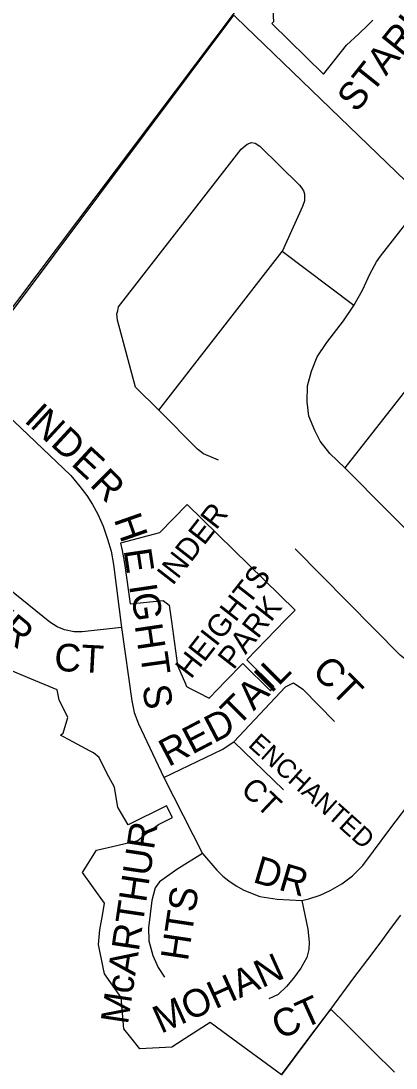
# Model space of a CAD drawing. Extents: x 586326 to 623965, y 4819854 to 4857850.
# Drawn here: x 595265 to 595604, y 4843131 to 4844078 of the extents above; entities that cross this region are included whole.
import ezdxf

# ---------------------------------------------------------------- set-up
doc = ezdxf.new("R2010")
doc.units = 0
for name, color, linetype in [('Lots_Concessions', 7, 'Continuous'), ('Major Rds and Hwys', 7, 'Continuous'), ('Minor Rd Lbls', 7, 'Continuous'), ('Minor Rds', 7, 'Continuous'), ('Municipal Bdry', 7, 'Continuous'), ('Park Lbls', 7, 'Continuous'), ('Park Outlines', 7, 'Continuous'), ('Proposed Minor Rds', 7, 'Continuous')]:
    doc.layers.add(name, color=color, linetype=linetype)

msp = doc.modelspace()

# ---------------------------------------------------------------- linework, layer by layer
at = {"layer": 'Lots_Concessions'}
for p, q in [((595598.93, 4843256.56), (595608.3, 4843269.09)), ((595591.84, 4843247.07), (595598.93, 4843256.56)), ((595582.18, 4843234.15), (595591.84, 4843247.07)), ((595565.75, 4843212.18), (595582.18, 4843234.15)), ((595544.76, 4843184.11), (595565.75, 4843212.18)), ((595524.23, 4843156.66), (595544.76, 4843184.11)), ((595500.27, 4843124.63), (595524.23, 4843156.66))]:
    msp.add_line(p, q, dxfattribs=at)
at = {"layer": 'Major Rds and Hwys'}
for points in [[(595213.76, 4843757.99), (595457.19, 4844082.75)], [(595630.02, 4843916.11), (595458.9, 4844081.1), (595457.19, 4844082.75)]]:
    msp.add_lwpolyline(points, dxfattribs=at)
at = {"layer": 'Minor Rds'}
for points in [[(595213.76, 4843757.99), (595309.97, 4843666.46), (595318.07, 4843656.78), (595324.25, 4843648.48), (595329.46, 4843640.47), (595334.39, 4843631.48), (595339.14, 4843620.72), (595343.13, 4843609), (595346.21, 4843598.1), (595348.48, 4843586.17), (595355.79, 4843529.1)], [(595355.79, 4843529.1), (595320.07, 4843525.27), (595312.7, 4843525.18), (595303.99, 4843527.12), (595297.36, 4843529.86), (595290.72, 4843533.83), (595209.7, 4843599.32), (595205.19, 4843602.73), (595203.46, 4843607.55), (595204.18, 4843611.53), (595222.91, 4843631)], [(595355.79, 4843529.1), (595364.9, 4843462.97), (595367.04, 4843452.29), (595370.9, 4843441.97), (595394.04, 4843393.51)], [(595457.35, 4843425.89), (595476.12, 4843445.9), (595504.06, 4843475.59), (595511.04, 4843479.08), (595519.67, 4843473.38), (595548.3, 4843444.15)], [(595394.04, 4843393.51), (595446.79, 4843418.95), (595457.35, 4843425.89)], [(595457.35, 4843425.89), (595502.14, 4843382.28)], [(595394.04, 4843393.51), (595428.97, 4843324.82)], [(595518.61, 4843282.33), (595525.1, 4843283.87), (595535.16, 4843287.09), (595544.36, 4843291.23), (595554.94, 4843297.45), (595564.53, 4843304.57), (595573.75, 4843314.04), (595583.53, 4843326.86), (595598.31, 4843346.72), (595620.24, 4843375.73), (595633.12, 4843395.01)], [(595428.97, 4843324.82), (595405.68, 4843310.27), (595389.97, 4843299.21), (595386.12, 4843293.79), (595383.17, 4843282.35), (595379.92, 4843257.4), (595380.21, 4843245.93), (595384.12, 4843232.38), (595388.67, 4843221.57), (595394.62, 4843213.06)], [(595428.97, 4843324.82), (595441.77, 4843309.69), (595447.39, 4843304.4), (595452.58, 4843299.98), (595459.21, 4843295.54), (595466.22, 4843291.64), (595480.77, 4843285.82), (595496.49, 4843283.49), (595518.61, 4843282.33)], [(595518.61, 4843282.33), (595524.06, 4843256.31), (595525.25, 4843244.7), (595525.15, 4843238), (595523.27, 4843230.85), (595517.79, 4843220.96), (595511.04, 4843211.9), (595504.94, 4843204.51), (595497.19, 4843197.22), (595488.92, 4843193.27)]]:
    msp.add_lwpolyline(points, dxfattribs=at)
at = {"layer": 'Municipal Bdry'}
msp.add_line((595042.12, 4843533.12), (595458.73, 4844086.29), dxfattribs=at)
at = {"layer": 'Park Outlines'}
for points in [[(595491.73, 4844098.49), (595493.2, 4844077), (595491.62, 4844075.39), (595538.38, 4844029.56), (595538.57, 4844029.79), (595559.08, 4844055.64), (595570.11, 4844066.11), (595577.96, 4844073.52), (595583.02, 4844078.29)], [(595602.52, 4843127.01), (595583.02, 4843146.29), (595559.05, 4843169.98), (595544.76, 4843184.11), (595542.16, 4843180.64), (595524.23, 4843156.66), (595500.27, 4843124.63), (595451.89, 4843160.05), (595435.75, 4843171.86), (595417.56, 4843160.21), (595401.14, 4843149.7), (595372.33, 4843148.16), (595364.13, 4843158.4), (595357.88, 4843166.2), (595355.39, 4843194.45), (595340.32, 4843215.9), (595339.18, 4843221.54), (595334.94, 4843242.46), (595336.17, 4843255.73), (595338.71, 4843270.56), (595340.31, 4843279.96), (595320.3, 4843307.63), (595333.16, 4843327.68), (595347.57, 4843331.12), (595370.42, 4843336.56), (595377.66, 4843342.51), (595389.01, 4843350.94), (595401.66, 4843357.24), (595396.31, 4843367.98), (595361.79, 4843350.77), (595352.5, 4843366.07), (595352.47, 4843366.23), (595349.41, 4843384.81), (595344.22, 4843394.02), (595339.51, 4843403.48), (595335.5, 4843411.53), (595330.24, 4843415.8), (595327.18, 4843417.45), (595307.76, 4843427.87), (595303.24, 4843430.3), (595300.6, 4843431.72), (595302.98, 4843433.54), (595307.05, 4843447.61), (595299.33, 4843463.87), (595297.54, 4843472.79), (595270.59, 4843483.98), (595253.34, 4843491.14)]]:
    msp.add_lwpolyline(points, dxfattribs=at)
msp.add_lwpolyline([(595415.04, 4843640.32), (595389.85, 4843614.62), (595354.62, 4843605.26), (595356.24, 4843598.68), (595357.58, 4843592.04), (595358.63, 4843585.35), (595363.39, 4843550.41), (595393.22, 4843553.62), (595398.85, 4843549.35), (595400.87, 4843534.49), (595403.57, 4843514.68), (595406.27, 4843494.87), (595413.4, 4843478.18), (595414.41, 4843475.8), (595418.3, 4843473.81), (595425.03, 4843470.35), (595434.81, 4843465.33), (595450.06, 4843480.9), (595465.31, 4843496.46), (595490.3, 4843471.98), (595491.7, 4843473.4), (595492.67, 4843474.58), (595493.45, 4843475.9), (595468.81, 4843500.04), (595504.04, 4843536), (595512.59, 4843544.73)], close=True, dxfattribs=at)
at = {"layer": 'Proposed Minor Rds'}
for points in [[(595389.44, 4843725.79), (595368.19, 4843746.39), (595352.13, 4843806.93), (595351.4, 4843812.82), (595352.19, 4843815.54), (595352.89, 4843818.99), (595463.7, 4843961.68), (595469.15, 4843966.09), (595473.07, 4843967.7), (595476.52, 4843967), (595480.57, 4843964.5), (595516.49, 4843929.07), (595518.77, 4843926.55), (595520.23, 4843924.09), (595521.05, 4843921.4), (595521.01, 4843918.72), (595520.99, 4843914.91), (595519.23, 4843909.74), (595500.9, 4843869.31)], [(595565.72, 4843820.46), (595573.52, 4843834.2), (595580.43, 4843849.39), (595586.25, 4843859.76), (595589.93, 4843864.95), (595630.02, 4843916.11)], [(595389.44, 4843725.79), (595500.9, 4843869.31)], [(595565.72, 4843820.46), (595500.9, 4843869.31)], [(595557.59, 4843673.67), (595544.08, 4843686.42), (595535.28, 4843697.69), (595530.38, 4843707.39), (595525.08, 4843720.33), (595523.49, 4843733.31), (595523.77, 4843747.75), (595527.49, 4843760.97), (595532.49, 4843773.93), (595541.18, 4843786.94), (595556.48, 4843806.52), (595565.72, 4843820.46)], [(595667.5, 4843813.63), (595557.59, 4843673.67)], [(595443.31, 4843680.37), (595429.86, 4843686.21), (595424.48, 4843690.42), (595389.44, 4843725.79)], [(595656.52, 4843558.25), (595652.84, 4843571.39), (595646.57, 4843582.15), (595635.04, 4843595.56), (595557.59, 4843673.67)], [(595649.9, 4843491.56), (595617.42, 4843497.88), (595612.15, 4843500.53), (595607.59, 4843504.08), (595512.57, 4843600.32)]]:
    msp.add_lwpolyline(points, dxfattribs=at)

# ---------------------------------------------------------------- texts
at = {"layer": 'Minor Rd Lbls'}
for s, height, rotation, p in [('STARLING', 25.002, 51.34021, (595568.09, 4843993.89)), ('I', 25, 317.26477, (595266.78, 4843715.7)), ('N', 25, 317.26477, (595272.13, 4843711.15)), ('D', 25, 317.26477, (595290.57, 4843694.48)), ('E', 25, 317.26477, (595309.17, 4843676.58)), ('R', 25, 315.00002, (595326.14, 4843657.57)), ('RAVINDER', 25.002, 320.45757, (595129.77, 4843618.46)), ('H', 25, 289.29006, (595348.47, 4843627.1)), ('E', 25, 278.45505, (595357.47, 4843599.1)), ('I', 25, 278.45505, (595362.47, 4843567.1)), ('G', 25, 278.45505, (595364.47, 4843559.1)), ('H', 25, 278.45505, (595367.47, 4843531.1)), ('CT', 25.002, 356.98723, (595294.4, 4843490.03)), ('T', 25, 277.88316, (595372.47, 4843505.1)), ('CT', 25.002, 315.00002, (595526.75, 4843488.51)), ('TAIL', 25.002, 44.99377, (595460.64, 4843438.77)), ('S', 25, 277.88316, (595374.47, 4843476.1)), ('RED', 25.002, 27.646, (595398.1, 4843402.8)), ('ENCHANTED', 16.998, 318.22867, (595469.29, 4843422.02)), ('CT', 19.998, 316.52079, (595462.47, 4843381.1)), ('McARTHUR', 25.002, 81.52887, (595361.39, 4843169.51)), ('DR', 25.002, 343.61048, (595473.47, 4843299.1)), ('HTS', 25.002, 81.52887, (595415.65, 4843226.83)), ('MOHAN', 25.002, 24.30457, (595391.29, 4843161.57)), ('CT', 25.002, 24.30457, (595498.7, 4843156.11))]:
    msp.add_text(s, height=height, rotation=rotation, dxfattribs=at).set_placement(p)
at = {"layer": 'Park Lbls'}
for s, p in [('INDER', (595401.87, 4843566.3)), ('HEIGHTS', (595418.43, 4843481.81)), ('PARK', (595456.88, 4843490.07))]:
    msp.add_text(s, height=19.992, rotation=52.00002, dxfattribs=at).set_placement(p)

doc.saveas('drawing.dxf')
